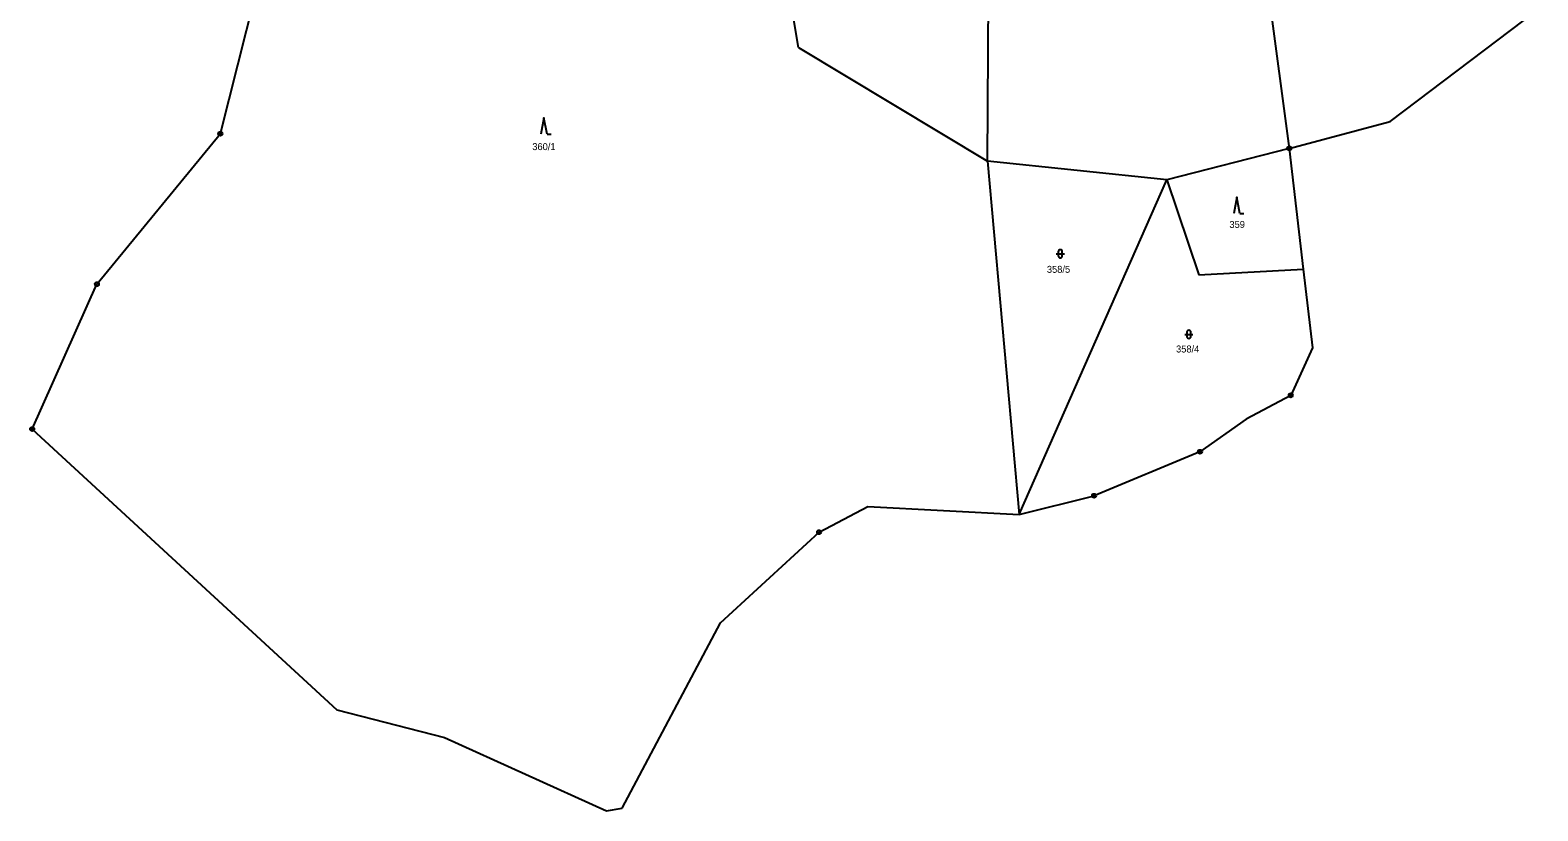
# Model space of a CAD drawing. Extents: x -765428 to -762163, y -1107632 to -1104975.
# Drawn here: x -764527.3 to -764158.7, y -1107631.9 to -1107441.1 of the extents above; entities that cross this region are included whole.
import ezdxf

# ---------------------------------------------------------------- set-up
doc = ezdxf.new("R2010")
doc.units = 0
doc.header["$LTSCALE"] = 0.68
for name, color, linetype, lineweight in [('1', 7, 'Continuous', 25), ('3', 7, 'Continuous', 25), ('8', 7, 'Continuous', 25)]:
    doc.layers.add(name, color=color, linetype=linetype, lineweight=lineweight)
doc.layers.add('2', color=7, linetype='Continuous')

msp = doc.modelspace()

# ---------------------------------------------------------------- linework, layer by layer
at = {"layer": '1'}
for p, q in [((-764293.26, -1107473.11), (-764292.67, -1107359.32)), ((-764480.83, -1107466.41), (-764459.56, -1107382.03)), ((-764339.49, -1107445.38), (-764348.86, -1107388.89)), ((-764227.42, -1107410.92), (-764219.48, -1107470.01)), ((-764194.79, -1107463.46), (-764158.7, -1107436.11)), ((-764339.49, -1107445.38), (-764293.26, -1107473.11)), ((-764219.48, -1107470.01), (-764194.79, -1107463.46)), ((-764511, -1107503.19), (-764480.83, -1107466.41)), ((-764219.48, -1107470.01), (-764249.44, -1107477.66)), ((-764219.48, -1107470.01), (-764216.06, -1107499.57)), ((-764293.26, -1107473.11), (-764285.55, -1107559.49)), ((-764249.44, -1107477.66), (-764293.26, -1107473.11)), ((-764285.55, -1107559.49), (-764249.44, -1107477.66)), ((-764249.44, -1107477.66), (-764241.58, -1107500.91)), ((-764241.58, -1107500.91), (-764216.06, -1107499.57)), ((-764216.06, -1107499.57), (-764213.83, -1107518.8)), ((-764526.83, -1107538.61), (-764511, -1107503.19)), ((-764213.83, -1107518.8), (-764219.12, -1107530.37)), ((-764219.12, -1107530.37), (-764230.05, -1107536.18)), ((-764230.05, -1107536.18), (-764241.31, -1107544.15)), ((-764526.83, -1107538.61), (-764452.34, -1107607.27)), ((-764241.31, -1107544.15), (-764267.2, -1107554.91)), ((-764285.55, -1107559.49), (-764267.2, -1107554.91)), ((-764334.44, -1107563.8), (-764322.5, -1107557.53)), ((-764322.5, -1107557.53), (-764285.55, -1107559.49)), ((-764358.52, -1107585.94), (-764334.44, -1107563.8)), ((-764382.56, -1107631.23), (-764358.52, -1107585.94)), ((-764452.34, -1107607.27), (-764426.02, -1107613.99)), ((-764426.02, -1107613.99), (-764386.41, -1107631.92)), ((-764386.41, -1107631.92), (-764382.56, -1107631.23))]:
    msp.add_line(p, q, dxfattribs=at)
at = {"layer": '3'}
for p, q in [((-764400.95, -1107466.54), (-764399.954, -1107466.54)), ((-764231.57, -1107485.92), (-764230.574, -1107485.92)), ((-764276.471, -1107495.771), (-764274.469, -1107495.771)), ((-764275.971, -1107495.271), (-764275.971, -1107496.272)), ((-764274.969, -1107496.272), (-764274.969, -1107495.271)), ((-764245.031, -1107515.461), (-764243.029, -1107515.461)), ((-764244.531, -1107514.961), (-764244.531, -1107515.962)), ((-764243.529, -1107515.962), (-764243.529, -1107514.961))]:
    msp.add_line(p, q, dxfattribs=at)
for points in [[(-764400.95, -1107466.54), (-764401.7, -1107462.54), (-764402.45, -1107466.54)], [(-764231.57, -1107485.92), (-764232.32, -1107481.92), (-764233.07, -1107485.92)]]:
    msp.add_lwpolyline(points, dxfattribs=at)
for centre, start, end in [((-764275.47, -1107495.2709), 0, 180), ((-764275.47, -1107496.2709), 180, 359.98789), ((-764244.03, -1107514.9609), 0, 180), ((-764244.03, -1107515.9609), 180, 359.98789)]:
    msp.add_arc(centre, 0.5, start, end, dxfattribs=at)
at = {"layer": '8'}
for centre, radius in [((-764480.83, -1107466.4099), 0.5), ((-764480.83, -1107466.4099), 0.0303), ((-764219.48, -1107470.0099), 0.5), ((-764219.48, -1107470.0099), 0.0303), ((-764511, -1107503.1899), 0.5), ((-764511, -1107503.1899), 0.0303), ((-764219.12, -1107530.3699), 0.5), ((-764219.12, -1107530.3699), 0.0303), ((-764526.83, -1107538.6099), 0.5), ((-764526.83, -1107538.6099), 0.0303), ((-764241.31, -1107544.1499), 0.5), ((-764241.31, -1107544.1499), 0.0303), ((-764267.2, -1107554.9099), 0.5), ((-764267.2, -1107554.9099), 0.0303), ((-764334.44, -1107563.7999), 0.5), ((-764334.44, -1107563.7999), 0.0303)]:
    msp.add_circle(centre, radius, dxfattribs=at)

# ---------------------------------------------------------------- texts
at = {"layer": '2'}
for s, p in [('360/1', (-764404.56, -1107470.435)), ('359', (-764234.11, -1107489.455)), ('358/5', (-764278.74, -1107500.425)), ('358/4', (-764247.16, -1107519.895))]:
    msp.add_text(s, height=1.7, dxfattribs=at).set_placement(p)

doc.saveas('drawing.dxf')
